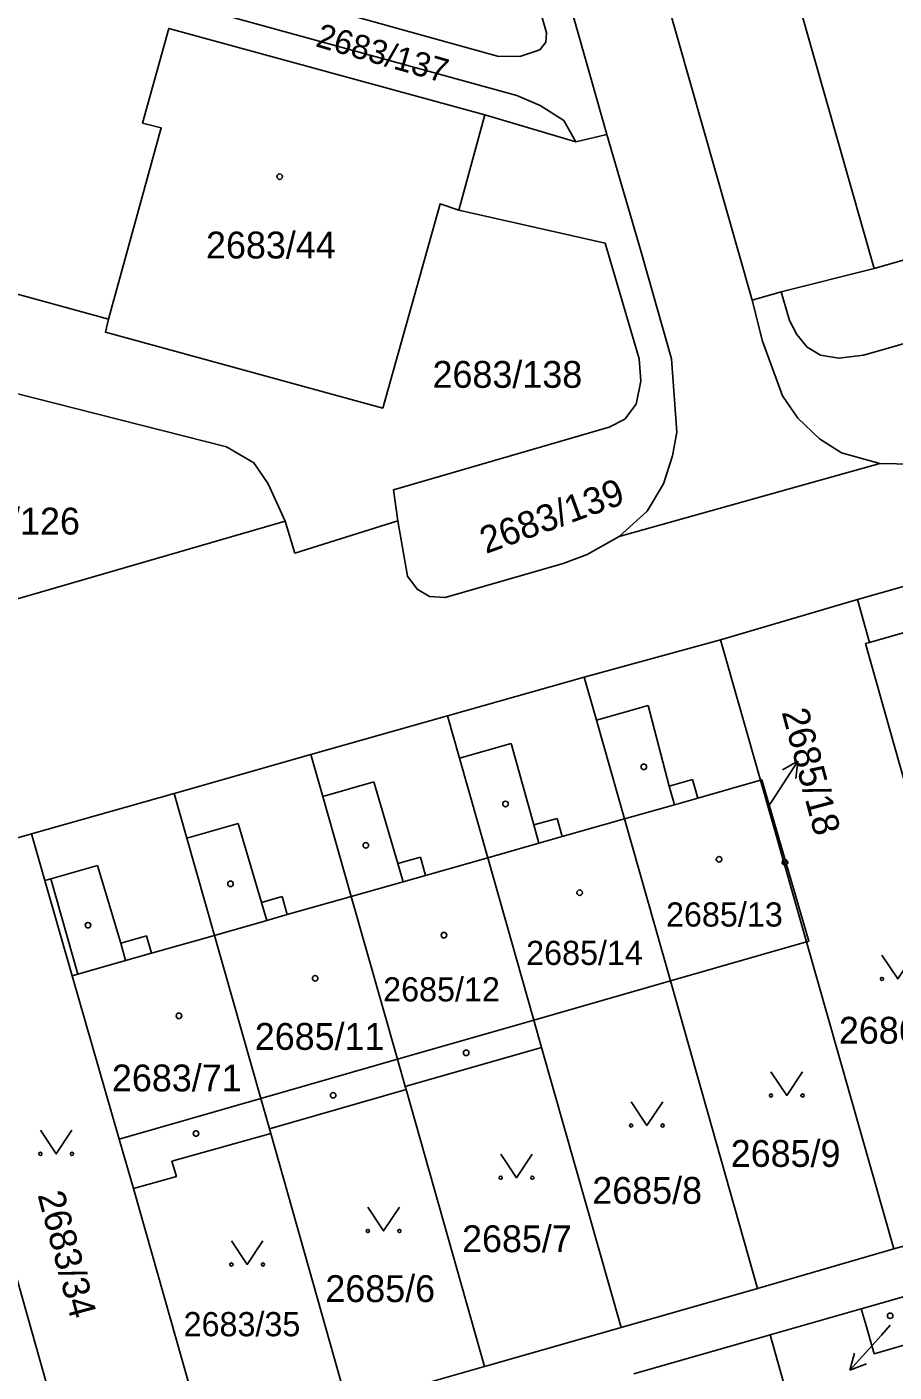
# Model space of a CAD drawing. Extents: x -733394 to -722299, y -1082822 to -1075049.
# Drawn here: x -727780.7 to -727725.7, y -1078630.6 to -1078545.4 of the extents above; entities that cross this region are included whole.
import ezdxf

# ---------------------------------------------------------------- set-up
doc = ezdxf.new("R2010")
doc.units = 0
for name, color, linetype in [('Hranice parcel', 7, 'Continuous'), ('Parcelní čísla', 7, 'Continuous'), ('Pop  PČ popisy', 7, 'Continuous'), ('Vnitřní kresba', 7, 'Continuous'), ('Značky budov', 7, 'Continuous'), ('Značky kultur', 7, 'Continuous')]:
    doc.layers.add(name, color=color, linetype=linetype)

msp = doc.modelspace()

# ---------------------------------------------------------------- linework, layer by layer
at = {"layer": 'Hranice parcel'}
for p, q in [((-727734.73, -1078562.72), (-727764.45, -1078458.52)), ((-727743.94, -1078552.24), (-727754.87, -1078513.54)), ((-727753.31, -1078557.03), (-727751.67, -1078550.99)), ((-727751.67, -1078550.99), (-727745.9, -1078552.7)), ((-727745.9, -1078552.7), (-727743.94, -1078552.24)), ((-727786.74, -1078560.86), (-727775.51, -1078563.94)), ((-727732.89, -1078562.2), (-727727.01, -1078560.72)), ((-727732.89, -1078562.2), (-727734.73, -1078562.72)), ((-727726.64, -1078573.08), (-727743.16, -1078577.69)), ((-727764.31, -1078576.72), (-727793.24, -1078585.12)), ((-727728.06, -1078581.69), (-727719.4, -1078579.23)), ((-727736.73, -1078584.24), (-727728.06, -1078581.69)), ((-727745.37, -1078586.6), (-727736.73, -1078584.24)), ((-727734.2, -1078593.13), (-727736.73, -1078584.24)), ((-727754.03, -1078589.05), (-727745.37, -1078586.6)), ((-727762.69, -1078591.5), (-727754.03, -1078589.05)), ((-727771.34, -1078593.96), (-727762.69, -1078591.5)), ((-727731.29, -1078603.36), (-727734.2, -1078593.13)), ((-727780.38, -1078596.52), (-727771.34, -1078593.96)), ((-727788.65, -1078598.87), (-727780.38, -1078596.52)), ((-727731.29, -1078603.36), (-727739.91, -1078605.83)), ((-727725.75, -1078622.81), (-727731.29, -1078603.36)), ((-727739.91, -1078605.83), (-727748.56, -1078608.32)), ((-727734.39, -1078625.31), (-727739.91, -1078605.83)), ((-727748.56, -1078608.32), (-727748.07, -1078610.05)), ((-727748.07, -1078610.05), (-727756.72, -1078612.53)), ((-727743.04, -1078627.78), (-727748.07, -1078610.05)), ((-727756.66, -1078612.72), (-727765.31, -1078615.2)), ((-727756.72, -1078612.53), (-727756.66, -1078612.72)), ((-727751.69, -1078630.25), (-727756.66, -1078612.72)), ((-727765.23, -1078615.49), (-727765.31, -1078615.2)), ((-727760.35, -1078632.71), (-727765.23, -1078615.49)), ((-727769.3, -1078635.27), (-727773.93, -1078618.99)), ((-727782.42, -1078620.84), (-727777.65, -1078637.65)), ((-727725.75, -1078622.81), (-727717.1, -1078620.36)), ((-727734.39, -1078625.31), (-727725.75, -1078622.81)), ((-727743.04, -1078627.78), (-727734.39, -1078625.31)), ((-727727.82, -1078626.6), (-727724.94, -1078625.78)), ((-727733.59, -1078628.25), (-727727.82, -1078626.6)), ((-727751.69, -1078630.25), (-727743.04, -1078627.78)), ((-727742.23, -1078630.72), (-727733.59, -1078628.25)), ((-727728.57, -1078646.04), (-727733.59, -1078628.25)), ((-727760.35, -1078632.71), (-727751.69, -1078630.25))]:
    msp.add_line(p, q, dxfattribs=at)
for points in [[(-727727.01, -1078560.72), (-727722.3, -1078559.38), (-727722.2, -1078559.75), (-727721.03, -1078559.42), (-727721.14, -1078559.05), (-727716.39, -1078557.7), (-727726.13, -1078522.8), (-727728.38, -1078523.44), (-727738.4, -1078488.51), (-727736.11, -1078487.82), (-727746, -1078452.96), (-727754.36, -1078455.33), (-727754.43, -1078455.06), (-727755.59, -1078455.39), (-727755.51, -1078455.66), (-727756.85, -1078456.11)], [(-727756.85, -1078456.11), (-727746.93, -1078490.97), (-727749.2, -1078491.7), (-727739.21, -1078526.48), (-727736.91, -1078525.93), (-727727.01, -1078560.72)], [(-727801.41, -1078533.37), (-727776.5, -1078540.14), (-727750.86, -1078547.28), (-727749.45, -1078547.3), (-727748.19, -1078546.87), (-727747.81, -1078546.4), (-727747.75, -1078545.81), (-727753.29, -1078526.48), (-727753.74, -1078525.58), (-727754.58, -1078525.14), (-727761.06, -1078523.43)], [(-727745.9, -1078552.7), (-727746.67, -1078551.36), (-727748.16, -1078550.41), (-727749.64, -1078549.77), (-727777.08, -1078542.21), (-727801.94, -1078535.41)], [(-727751.67, -1078550.99), (-727771.69, -1078545.52), (-727773.35, -1078551.53), (-727772.17, -1078551.82), (-727775.51, -1078563.94)], [(-727674.89, -1078551.17), (-727727.67, -1078566.21), (-727729.25, -1078566.41), (-727730.41, -1078566.21), (-727731.25, -1078565.71), (-727731.91, -1078564.91), (-727732.36, -1078564.02), (-727732.89, -1078562.2)], [(-727743.16, -1078577.69), (-727741.39, -1078576.1), (-727740.35, -1078574.37), (-727739.77, -1078572.59), (-727739.51, -1078571.08), (-727739.84, -1078566.44), (-727741.79, -1078559.61), (-727743.94, -1078552.24)], [(-727674.43, -1078553.07), (-727674.42, -1078555.21), (-727674.84, -1078556.97), (-727676.11, -1078559.07), (-727676.83, -1078559.49), (-727686.06, -1078562.1), (-727686.66, -1078562.1), (-727687.05, -1078561.6), (-727688.3, -1078557.03), (-727714.25, -1078564.46), (-727713.15, -1078568.11), (-727713.16, -1078569.04), (-727713.41, -1078569.51), (-727714.2, -1078570.19), (-727724.53, -1078573.12), (-727726.64, -1078573.08)], [(-727775.51, -1078563.94), (-727775.7, -1078564.76), (-727758.13, -1078569.56), (-727754.5, -1078556.64), (-727753.31, -1078557.03)], [(-727757.18, -1078576.7), (-727757.46, -1078574.75), (-727743.79, -1078570.78), (-727742.8, -1078570.27), (-727742.07, -1078569.32), (-727741.78, -1078567.85), (-727741.89, -1078566.45), (-727744.05, -1078559.12), (-727753.31, -1078557.03)], [(-727726.64, -1078573.08), (-727729.08, -1078572.4), (-727730.47, -1078571.52), (-727731.83, -1078570.21), (-727732.8, -1078568.78), (-727734.07, -1078565.33), (-727734.73, -1078562.72)], [(-727764.31, -1078576.72), (-727765.39, -1078574.37), (-727766.29, -1078573.03), (-727768.03, -1078572.02), (-727788.42, -1078566.85)], [(-727757.18, -1078576.7), (-727763.7, -1078578.75), (-727764.31, -1078576.72)], [(-727743.16, -1078577.69), (-727745.19, -1078578.83), (-727746.71, -1078579.41), (-727754.18, -1078581.55), (-727755.17, -1078581.49), (-727755.95, -1078581.04), (-727756.56, -1078580.21), (-727757.18, -1078576.7)], [(-727722.58, -1078601.02), (-727722.85, -1078601.1), (-727725.73, -1078590.91), (-727727.55, -1078584.47), (-727727.29, -1078584.4), (-727728.06, -1078581.69)], [(-727745.37, -1078586.6), (-727744.59, -1078589.33), (-727742.82, -1078595.58), (-727739.91, -1078605.83)], [(-727748.56, -1078608.32), (-727751.48, -1078598.04), (-727753.27, -1078591.74), (-727754.03, -1078589.05)], [(-727756.72, -1078612.53), (-727757.21, -1078610.8), (-727760.14, -1078600.5), (-727761.94, -1078594.15), (-727762.69, -1078591.5)], [(-727734.2, -1078593.13), (-727734.11, -1078593.11), (-727731.15, -1078603.32), (-727731.29, -1078603.36)], [(-727765.31, -1078615.2), (-727765.86, -1078613.28), (-727768.79, -1078602.95), (-727770.54, -1078596.79), (-727771.34, -1078593.96)], [(-727773.93, -1078618.99), (-727774.83, -1078615.85), (-727777.8, -1078605.51), (-727779.53, -1078599.48), (-727780.38, -1078596.52)], [(-727765.23, -1078615.49), (-727771.49, -1078617.25), (-727771.21, -1078618.21), (-727773.93, -1078618.99)], [(-727724.12, -1078628.61), (-727727, -1078629.44), (-727727.58, -1078627.45), (-727727.82, -1078626.6)]]:
    msp.add_lwpolyline(points, dxfattribs=at)
at = {"layer": 'Pop  PČ popisy'}
for p, q in [((-727733.47, -1078594.43), (-727731.836, -1078591.913)), ((-727731.836, -1078591.913), (-727732.801, -1078592.48)), ((-727731.836, -1078591.913), (-727731.961, -1078593.026)), ((-727733.69, -1078594.76), (-727733.47, -1078594.43)), ((-727725.98, -1078627.64), (-727726.53, -1078628.26)), ((-727726.53, -1078628.26), (-727728.538, -1078630.49)), ((-727728.538, -1078630.49), (-727728.24, -1078629.411)), ((-727728.538, -1078630.49), (-727727.496, -1078630.081))]:
    msp.add_line(p, q, dxfattribs=at)
at = {"layer": 'Vnitřní kresba'}
for p, q in [((-727727.29, -1078584.4), (-727724.28, -1078583.55)), ((-727741.33, -1078588.4), (-727744.59, -1078589.33)), ((-727739.98, -1078593.5), (-727741.33, -1078588.4)), ((-727753.27, -1078591.74), (-727750, -1078590.81)), ((-727750, -1078590.81), (-727748.57, -1078595.96)), ((-727761.94, -1078594.15), (-727758.69, -1078593.23)), ((-727758.69, -1078593.23), (-727757.17, -1078598.41)), ((-727739.98, -1078593.5), (-727738.51, -1078593.09)), ((-727739.65, -1078594.68), (-727739.98, -1078593.5)), ((-727738.17, -1078594.26), (-727738.51, -1078593.09)), ((-727738.17, -1078594.26), (-727734.2, -1078593.13)), ((-727739.65, -1078594.68), (-727738.17, -1078594.26)), ((-727739.65, -1078594.68), (-727742.82, -1078595.58)), ((-727770.54, -1078596.79), (-727767.29, -1078595.87)), ((-727767.29, -1078595.87), (-727765.81, -1078600.86)), ((-727748.57, -1078595.96), (-727747.09, -1078595.55)), ((-727748.57, -1078595.96), (-727748.24, -1078597.12)), ((-727747.09, -1078595.55), (-727746.77, -1078596.7)), ((-727746.77, -1078596.7), (-727742.82, -1078595.58)), ((-727748.24, -1078597.12), (-727746.77, -1078596.7)), ((-727748.24, -1078597.12), (-727751.48, -1078598.04)), ((-727779.16, -1078599.37), (-727776.21, -1078598.53)), ((-727776.21, -1078598.53), (-727774.73, -1078603.44)), ((-727757.17, -1078598.41), (-727755.74, -1078598)), ((-727757.17, -1078598.41), (-727756.84, -1078599.56)), ((-727755.74, -1078598), (-727755.42, -1078599.16)), ((-727755.42, -1078599.16), (-727751.48, -1078598.04)), ((-727779.53, -1078599.48), (-727779.16, -1078599.37)), ((-727779.16, -1078599.37), (-727777.45, -1078605.41)), ((-727756.84, -1078599.56), (-727760.14, -1078600.5)), ((-727756.84, -1078599.56), (-727755.42, -1078599.16)), ((-727765.81, -1078600.86), (-727764.51, -1078600.49)), ((-727764.51, -1078600.49), (-727764.18, -1078601.64)), ((-727764.18, -1078601.64), (-727760.14, -1078600.5)), ((-727765.81, -1078600.86), (-727765.48, -1078602.01)), ((-727768.79, -1078602.95), (-727765.48, -1078602.01)), ((-727765.48, -1078602.01), (-727764.18, -1078601.64)), ((-727774.73, -1078603.44), (-727773.09, -1078602.98)), ((-727773.09, -1078602.98), (-727772.78, -1078604.08)), ((-727772.78, -1078604.08), (-727768.79, -1078602.95)), ((-727774.42, -1078604.55), (-727774.73, -1078603.44)), ((-727777.45, -1078605.41), (-727774.42, -1078604.55)), ((-727774.42, -1078604.55), (-727772.78, -1078604.08)), ((-727777.8, -1078605.51), (-727777.45, -1078605.41)), ((-727757.21, -1078610.8), (-727748.56, -1078608.32)), ((-727765.86, -1078613.28), (-727757.21, -1078610.8)), ((-727774.83, -1078615.85), (-727765.86, -1078613.28))]:
    msp.add_line(p, q, dxfattribs=at)
at = {"layer": 'Značky budov'}
for centre in [(-727764.667, -1078554.909), (-727741.597, -1078592.279), (-727750.357, -1078594.629), (-727759.207, -1078597.249), (-727736.827, -1078598.139), (-727732.657, -1078598.329), (-727767.777, -1078599.689), (-727745.657, -1078600.249), (-727776.807, -1078602.309), (-727754.257, -1078602.939), (-727762.417, -1078605.669), (-727771.047, -1078608.049), (-727752.847, -1078610.389), (-727761.277, -1078613.079), (-727769.967, -1078615.499), (-727725.987, -1078627.039)]:
    msp.add_circle(centre, 0.175, dxfattribs=at)
at = {"layer": 'Značky kultur'}
for points in [[(-727726.51, -1078604.209), (-727725.51, -1078605.71), (-727724.51, -1078604.209)], [(-727733.54, -1078611.589), (-727732.54, -1078613.09), (-727731.54, -1078611.589)], [(-727742.4, -1078613.489), (-727741.4, -1078614.99), (-727740.4, -1078613.489)], [(-727779.82, -1078615.289), (-727778.82, -1078616.79), (-727777.82, -1078615.289)], [(-727750.66, -1078616.799), (-727749.66, -1078618.3), (-727748.66, -1078616.799)], [(-727759.08, -1078620.169), (-727758.08, -1078621.67), (-727757.08, -1078620.169)], [(-727767.72, -1078622.289), (-727766.72, -1078623.79), (-727765.72, -1078622.289)]]:
    msp.add_lwpolyline(points, dxfattribs=at)
for centre in [(-727726.51, -1078605.709), (-727733.54, -1078613.089), (-727731.54, -1078613.089), (-727742.4, -1078614.989), (-727740.4, -1078614.989), (-727779.82, -1078616.789), (-727777.82, -1078616.789), (-727750.66, -1078618.299), (-727748.66, -1078618.299), (-727759.08, -1078621.669), (-727757.08, -1078621.669), (-727767.72, -1078623.789), (-727765.72, -1078623.789)]:
    msp.add_circle(centre, 0.1, dxfattribs=at)

# ---------------------------------------------------------------- texts
at = {"layer": 'Parcelní čísla'}
for s, height, rotation, p in [('2683/137', 1.53, 344, (-727762.45, -1078546.645)), ('2683/139', 1.7, 20, (-727751.599, -1078578.808)), ('2685/18', 1.7, 285, (-727732.871, -1078588.809)), ('2683/34', 1.7, 285, (-727780.011, -1078619.379))]:
    msp.add_text(s, height=height, rotation=rotation, dxfattribs=at).set_placement(p)
for s, height, p in [('2683/44', 1.7, (-727769.33, -1078560.09)), ('2683/138', 1.7, (-727754.98, -1078568.28)), ('2683/126', 1.7, (-727786.8, -1078577.57)), ('2685/13', 1.53, (-727740.19, -1078602.394)), ('2685/14', 1.53, (-727749.05, -1078604.825)), ('2685/12', 1.53, (-727758.11, -1078607.135)), ('2686/6', 1.7, (-727729.24, -1078609.81)), ('2685/11', 1.7, (-727766.24, -1078610.2)), ('2683/71', 1.7, (-727775.29, -1078612.83)), ('2685/9', 1.7, (-727736.09, -1078617.61)), ('2685/8', 1.7, (-727744.86, -1078619.95)), ('2685/7', 1.7, (-727753.11, -1078623.01)), ('2685/6', 1.7, (-727761.77, -1078626.17)), ('2683/35', 1.53, (-727770.75, -1078628.335))]:
    msp.add_text(s, height=height, dxfattribs=at).set_placement(p)

doc.saveas('drawing.dxf')
